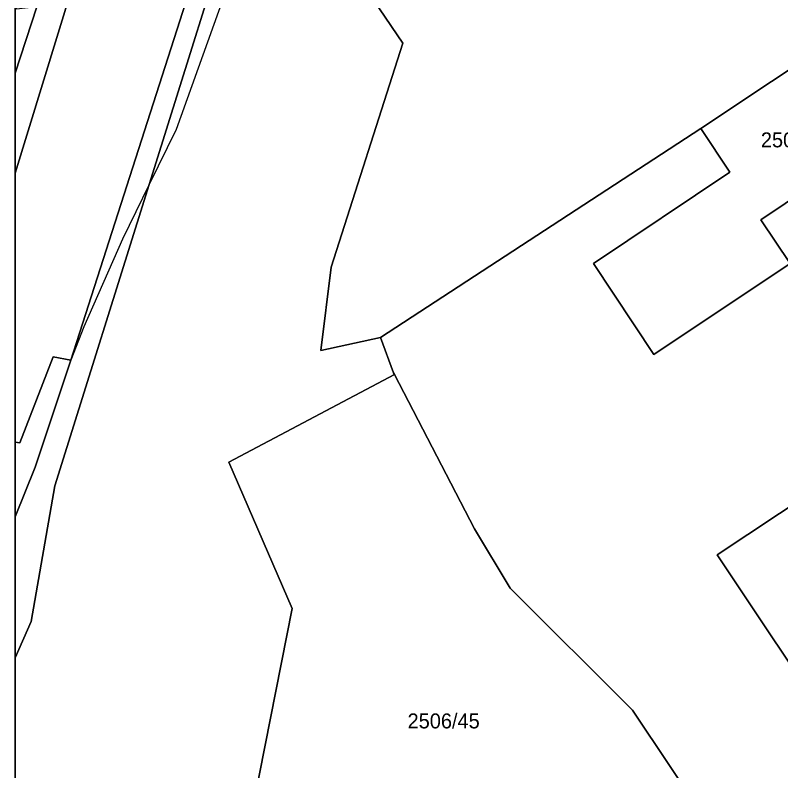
# Model space of a CAD drawing. Extents: x -596024 to -594475, y -1163820 to -1161957.
# Drawn here: x -596024.4 to -595937.3, y -1163392.5 to -1163306.5 of the extents above; entities that cross this region are included whole.
import ezdxf

# ---------------------------------------------------------------- set-up
doc = ezdxf.new("R2010")
doc.units = 0
for name, color, linetype in [('Level 1', 7, 'Continuous'), ('Level 4', 7, 'Continuous'), ('Level 60', 7, 'Continuous'), ('Vrstva 60', 7, 'Continuous'), ('Vrstva 63', 7, 'Continuous')]:
    doc.layers.add(name, color=color, linetype=linetype)

msp = doc.modelspace()

# ---------------------------------------------------------------- linework, layer by layer
at = {"layer": 'Level 1'}
msp.add_line((-596024.42, -1163313.094), (-596021.95, -1163305.57), dxfattribs=at)
for points in [[(-596024.42, -1163324.507), (-596008.4, -1163272.3), (-596003.1, -1163264.7), (-596002.47, -1163262.17)], [(-595995.27, -1163274.75), (-596018.1, -1163345.8)], [(-595946.19, -1163282.81), (-595947.48, -1163285.95), (-595954.16, -1163291.68), (-595965.02, -1163276.18), (-595990.92, -1163294.01), (-595980.27, -1163309.7), (-595988.46, -1163335.19), (-595989.61, -1163344.68), (-595982.82, -1163343.22)], [(-596009.16, -1163325.77), (-595998.04, -1163290.22)], [(-595995.75, -1163290.59), (-596006.1, -1163319.5), (-596009.16, -1163325.77)], [(-595946.34, -1163319.41), (-595943.03, -1163324.38), (-595958.59, -1163334.76), (-595951.72, -1163345.15), (-595936.19, -1163334.79), (-595939.51, -1163329.8), (-595920.44, -1163317.03), (-595927.3, -1163306.71)], [(-595946.34, -1163319.41), (-595938.31, -1163314.06), (-595930.95, -1163309.14), (-595927.3, -1163306.71)], [(-595982.82, -1163343.22), (-595946.34, -1163319.41)], [(-596009.16, -1163325.77), (-596019.9, -1163360.11), (-596022.6, -1163375.54), (-596024.42, -1163379.684)], [(-596009.16, -1163325.77), (-596012.2, -1163332), (-596016.6, -1163342), (-596018.1, -1163345.8)], [(-595895.3, -1163437.01), (-595844.59, -1163403.15), (-595861.26, -1163378.26), (-595853.95, -1163373.37), (-595880.71, -1163333.07), (-595887.65, -1163330.54), (-595891.5, -1163333.13), (-595891.65, -1163332.9), (-595944.49, -1163367.93), (-595917.31, -1163408.69), (-595909.95, -1163403.76), (-595903.28, -1163413.82), (-595903.07, -1163413.69), (-595900.15, -1163417.94), (-595905.6, -1163421.61), (-595895.3, -1163437.01)], [(-595982.82, -1163343.22), (-595981.35, -1163347.21), (-595981.24, -1163347.43)], [(-596018.1, -1163345.8), (-596020.1, -1163345.4), (-596023.9, -1163355.2), (-596024.42, -1163355.134)], [(-596018.1, -1163345.8), (-596022.16, -1163357.97), (-596024.42, -1163363.609)], [(-595981.24, -1163347.43), (-596000.1, -1163357.39), (-595992.89, -1163374.07), (-596010.79, -1163464.74)], [(-595981.24, -1163347.43), (-595972.14, -1163364.98), (-595968.07, -1163371.73), (-595954.12, -1163385.62), (-595893.71, -1163476.02)]]:
    msp.add_lwpolyline(points, dxfattribs=at)
at = {"layer": 'Level 60'}
for points in [[(-596012.2, -1163332), (-596016.6, -1163342), (-596018.1, -1163345.8), (-595995.27, -1163274.75), (-595993.79, -1163275.57), (-595995.12, -1163279.72), (-595998.04, -1163290.22), (-596009.16, -1163325.77)], [(-595995.75, -1163290.59), (-596006.1, -1163319.5), (-596009.16, -1163325.77), (-595998.04, -1163290.22)], [(-595943.03, -1163324.38), (-595946.34, -1163319.41), (-595938.31, -1163314.06), (-595930.95, -1163309.14), (-595927.3, -1163306.71), (-595920.44, -1163317.03), (-595939.51, -1163329.8), (-595936.19, -1163334.79), (-595951.72, -1163345.15), (-595958.59, -1163334.76)], [(-595895.3, -1163437.01), (-595844.59, -1163403.15), (-595861.26, -1163378.26), (-595853.95, -1163373.37), (-595880.71, -1163333.07), (-595887.65, -1163330.54), (-595891.5, -1163333.13), (-595891.65, -1163332.9), (-595944.49, -1163367.93), (-595917.31, -1163408.69), (-595909.95, -1163403.76), (-595903.28, -1163413.82), (-595903.07, -1163413.69), (-595900.15, -1163417.94), (-595905.6, -1163421.61)], [(-595844.59, -1163403.15), (-595895.3, -1163437.01), (-595905.6, -1163421.61), (-595900.15, -1163417.94), (-595903.07, -1163413.69), (-595903.28, -1163413.82), (-595909.95, -1163403.76), (-595917.31, -1163408.69), (-595944.49, -1163367.93), (-595891.65, -1163332.9), (-595891.5, -1163333.13), (-595887.65, -1163330.54), (-595880.71, -1163333.07), (-595853.95, -1163373.37), (-595861.26, -1163378.26)], [(-595992.89, -1163374.07), (-596000.1, -1163357.39), (-595981.24, -1163347.43), (-595972.14, -1163364.98), (-595968.07, -1163371.73), (-595954.12, -1163385.62), (-595893.71, -1163476.02), (-595963.54, -1163522.9), (-595968.22, -1163526.04), (-595973.71, -1163516.89), (-595989.73, -1163494.27), (-596010.79, -1163464.74)]]:
    msp.add_lwpolyline(points, close=True, dxfattribs=at)
for points in [[(-595930.95, -1163309.14), (-595938.31, -1163314.06), (-595946.34, -1163319.41), (-595982.82, -1163343.22), (-595989.61, -1163344.68), (-595988.46, -1163335.19), (-595980.27, -1163309.7), (-595990.92, -1163294.01), (-595965.02, -1163276.18), (-595954.16, -1163291.68), (-595947.48, -1163285.95), (-595946.19, -1163282.81), (-595945.04, -1163280), (-595945.35, -1163278.16), (-595945.61, -1163275.5), (-595935.7, -1163279.3)], [(-595893.71, -1163476.02), (-595954.12, -1163385.62), (-595968.07, -1163371.73), (-595972.14, -1163364.98), (-595981.24, -1163347.43), (-595981.35, -1163347.21), (-595982.82, -1163343.22), (-595946.34, -1163319.41), (-595943.03, -1163324.38), (-595958.59, -1163334.76), (-595951.72, -1163345.15), (-595936.19, -1163334.79), (-595939.51, -1163329.8), (-595920.44, -1163317.03), (-595927.3, -1163306.71), (-595924.93, -1163305.15), (-595920.32, -1163311.89), (-595910.71, -1163305.47), (-595915.3, -1163298.69), (-595911.1, -1163295.84), (-595898.5, -1163306.43), (-595828.01, -1163365.55), (-595796.77, -1163410.74)]]:
    msp.add_lwpolyline(points, dxfattribs=at)
at = {"layer": 'Vrstva 60'}
for points in [[(-596024.42, -1163313.094), (-596024.42, -1163324.507), (-596008.4, -1163272.3), (-596003.1, -1163264.7), (-596002.47, -1163262.17), (-596002.61, -1163260.62), (-596003.32, -1163259.14), (-596006.18, -1163257.79), (-596008.08, -1163261.82), (-596010.62, -1163268.17), (-596012.48, -1163273.92), (-596013.3, -1163276.96), (-596014.08, -1163280.65), (-596016.76, -1163287.9), (-596018.21, -1163291.81), (-596021.95, -1163305.57)], [(-596024.42, -1163324.507), (-596024.42, -1163355.134), (-596023.9, -1163355.2), (-596020.1, -1163345.4), (-596018.1, -1163345.8), (-595995.27, -1163274.75), (-595993.6, -1163268.94), (-595990.84, -1163265.04), (-596001.88, -1163259.82), (-596002.47, -1163262.17), (-596003.1, -1163264.7), (-596008.4, -1163272.3)], [(-596024.42, -1163379.684), (-596024.42, -1163445.396), (-596010.79, -1163464.74), (-595992.89, -1163374.07), (-596000.1, -1163357.39), (-595981.24, -1163347.43), (-595981.35, -1163347.21), (-595982.82, -1163343.22), (-595989.61, -1163344.68), (-595988.46, -1163335.19), (-595980.27, -1163309.7), (-595990.92, -1163294.01), (-595965.02, -1163276.18), (-595954.16, -1163291.68), (-595947.48, -1163285.95), (-595946.19, -1163282.81), (-595981.24, -1163269.88), (-595982.29, -1163274.51), (-595988.59, -1163291.75), (-595995.75, -1163290.59), (-596006.1, -1163319.5), (-596009.16, -1163325.77), (-596019.9, -1163360.11), (-596022.6, -1163375.54)], [(-596024.42, -1163313.094), (-596021.95, -1163305.57), (-596024.3, -1163305.81), (-596024.42, -1163302.667)], [(-596024.42, -1163363.609), (-596024.42, -1163379.684), (-596022.6, -1163375.54), (-596019.9, -1163360.11), (-596009.16, -1163325.77), (-596012.2, -1163332), (-596016.6, -1163342), (-596018.1, -1163345.8), (-596022.16, -1163357.97)], [(-596024.42, -1163355.134), (-596024.42, -1163363.609), (-596022.16, -1163357.97), (-596018.1, -1163345.8), (-596020.1, -1163345.4), (-596023.9, -1163355.2)]]:
    msp.add_lwpolyline(points, close=True, dxfattribs=at)
at = {"layer": 'Vrstva 63'}
msp.add_lwpolyline([(-594475.47, -1163820.23), (-596024.42, -1163820.23), (-596024.42, -1161956.88), (-594475.47, -1161956.88)], close=True, dxfattribs=at)

# ---------------------------------------------------------------- texts
at = {"layer": 'Level 4'}
for s, p in [('2506/10', (-595939.512, -1163321.55)), ('2506/45', (-595979.747, -1163387.71))]:
    msp.add_text(s, height=1.7, dxfattribs=at).set_placement(p)

doc.saveas('drawing.dxf')
